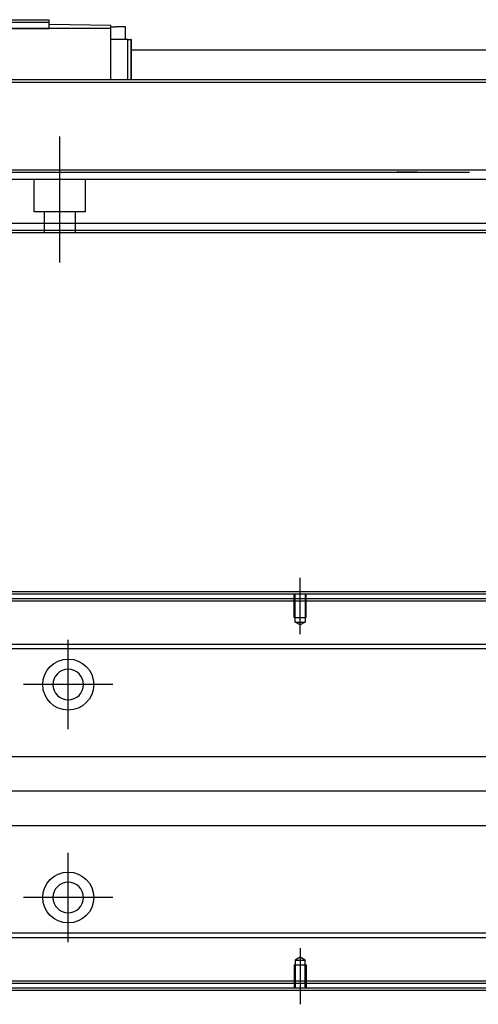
# Model space of a CAD drawing. Header units: millimetres. Extents: x 2891 to 6329, y -1599 to 860.
# Tile 307 of 620: x 3801 to 3900, y -85 to 127. Entities that reach past the tile are written whole.
import ezdxf
from ezdxf.lldxf.tags import DXFTag

# ---------------------------------------------------------------- set-up
doc = ezdxf.new("R2010")
doc.units = ezdxf.units.MM
doc.layers.get('0').update_dxf_attribs({"linetype": 'CONTINUOUS'})
doc.layers.add('2', color=7, linetype='CONTINUOUS', true_color=0xffffff)
tags = doc.linetypes.add('DASHED', pattern=[25.72, 12.86, -12.86]).pattern_tags.tags
tags[6:7] = [DXFTag(74, 4), DXFTag(75, 0), DXFTag(340, '0'), DXFTag(46, 0.0), DXFTag(50, 0.0), DXFTag(44, 0.0), DXFTag(45, 0.0)]
tags[4:5] = [DXFTag(74, 4), DXFTag(75, 0), DXFTag(340, '0'), DXFTag(46, 0.0), DXFTag(50, 0.0), DXFTag(44, 0.0), DXFTag(45, 0.0)]

msp = doc.modelspace()

# ---------------------------------------------------------------- linework, layer by layer
at = {"linetype": 'Continuous'}
for p, q in [((3824.69, 120.52), (3904.03, 120.52)), ((3902.46, 114.02), (3639.29, 114.02)), ((3897.78, 94.57), (3639.29, 94.56)), ((3979.29, 94.57), (3897.78, 94.57)), ((3895, 83.02), (3639.29, 83.02)), ((3979.29, 83.02), (3895, 83.02)), ((3894.51, 81.02), (3639.29, 81.02)), ((3979.29, 81.02), (3894.51, 81.02)), ((3912, 3.04), (3641.12, 3.04)), ((3911.76, 2.04), (3641.12, 2.04)), ((3909.4, -7.78), (3776.52, -7.78)), ((3909.16, -8.78), (3776.52, -8.78)), ((3775.32, -31.96), (4081.12, -31.96)), ((4081.12, -46.96), (3775.32, -46.96)), ((3894.37, -70.14), (3776.52, -70.14)), ((3894.13, -71.14), (3776.52, -71.14)), ((4081.12, -71.14), (3894.13, -71.14)), ((4081.12, -70.14), (3894.37, -70.14)), ((3891.76, -80.96), (3641.12, -80.96)), ((3891.52, -81.96), (3641.12, -81.96)), ((4081.12, -81.96), (3891.52, -81.96)), ((4081.12, -80.96), (3891.76, -80.96))]:
    msp.add_line(p, q, dxfattribs=at)
for p, q in [((3551.29, 113.52), (3993.29, 113.52)), ((4095.12, -39.5), (3553.12, -39.46))]:
    msp.add_line(p, q)
at = {"color": 0, "ltscale": 0.2}
for p, q in [((3809.29, 98.22), (3809.29, 101.82)), ((3809.29, 74.6), (3809.29, 100.35))]:
    msp.add_line(p, q, dxfattribs=at)
at = {"linetype": 'DASHED'}
for p, q in [((3882.04, 94.25), (3895.29, 94.02)), ((3897.28, 92.52), (3639.29, 92.52)), ((3979.29, 92.52), (3897.28, 92.52)), ((3894.63, 81.52), (3639.29, 81.52)), ((3979.29, 81.52), (3894.63, 81.52)), ((4081.12, 1.54), (3641.12, 1.54)), ((3891.88, -80.46), (3641.12, -80.46)), ((4081.12, -80.46), (3891.88, -80.46))]:
    msp.add_line(p, q, dxfattribs=at)
at = {"color": 0, "linetype": 'DASHED'}
for p, q in [((3803.79, 85.52), (3803.79, 92.52)), ((3814.79, 92.52), (3814.79, 85.52)), ((3814.79, 85.52), (3803.79, 85.52)), ((3805.99, 81.02), (3805.99, 85.52)), ((3812.59, 85.52), (3812.59, 81.02))]:
    msp.add_line(p, q, dxfattribs=at)
at = {"ltscale": 0.2}
for p, q in [((3861.12, -5.61), (3861.12, 6.54)), ((3811.12, -26.11), (3811.12, -6.81)), ((3820.77, -16.46), (3801.47, -16.46)), ((3811.12, -72.06), (3811.12, -52.76)), ((3820.77, -62.41), (3801.47, -62.41)), ((3861.12, -73.31), (3861.12, -85.46))]:
    msp.add_line(p, q, dxfattribs=at)
at = {"linetype": 'DASHED', "ltscale": 0.1}
for p, q in [((3859.82, -1.96), (3859.82, 3.04)), ((3860.05, -2.96), (3860.05, 3.04)), ((3862.2, 3.04), (3862.2, -2.96)), ((3862.42, -1.96), (3862.42, 3.04)), ((3859.82, -1.96), (3862.42, -1.96)), ((3861.12, -3.6), (3860.05, -2.96)), ((3860.05, -2.96), (3862.2, -2.96)), ((3862.2, -2.96), (3861.12, -3.6)), ((3861.12, -75.32), (3860.05, -75.96)), ((3860.05, -75.96), (3860.05, -81.96)), ((3860.05, -75.96), (3862.2, -75.96)), ((3862.2, -75.96), (3861.12, -75.32)), ((3862.2, -81.96), (3862.2, -75.96)), ((3859.82, -76.96), (3862.42, -76.96)), ((3859.82, -76.96), (3859.82, -81.96)), ((3862.42, -76.96), (3862.42, -81.96))]:
    msp.add_line(p, q, dxfattribs=at)
at = {"linetype": 'Continuous'}
for centre in [(3811.12, -16.46), (3811.12, -62.41)]:
    msp.add_circle(centre, 5.5, dxfattribs=at)
at = {"linetype": 'Continuous', "extrusion": (0, 0, -1)}
msp.add_circle((-3811.12, -16.46), 3.3, dxfattribs=at)
at = {"linetype": 'Continuous', "extrusion": (-6.12303e-17, 0, -1)}
msp.add_circle((-3811.12, -62.41), 3.3, dxfattribs=at)
at = {"linetype": 'Continuous'}
for points in [[(3897.66, 94.07), (3639.29, 94.07)], [(3912.12, 3.54), (3641.12, 3.54)], [(3891.4, -82.46), (3641.12, -82.46)], [(4081.12, -82.46), (3891.4, -82.46)]]:
    msp.add_open_spline(points, degree=1, dxfattribs=at)
at = {"layer": '2', "color": 0, "linetype": 'Continuous'}
for p, q in [((3791.4, 127.02), (3807.04, 127.02)), ((3793.54, 126.47), (3807.04, 126.47)), ((3807.04, 126.47), (3807.04, 127.02)), ((3807.04, 125.97), (3807.04, 126.47)), ((3807.04, 125.17), (3807.04, 125.97)), ((3820.29, 125.73), (3807.04, 125.97)), ((3820.29, 125.17), (3820.29, 125.73)), ((3820.29, 125.47), (3821.29, 125.47)), ((3823.49, 125.47), (3821.29, 125.47)), ((3823.49, 122.77), (3823.49, 125.47)), ((3745.29, 125.17), (3820.29, 125.17)), ((3820.29, 114.02), (3820.29, 125.17)), ((3823.96, 122.77), (3820.29, 122.77)), ((3823.96, 115.52), (3823.96, 122.77)), ((3823.96, 122.77), (3824.64, 122.77)), ((3824.64, 122.77), (3824.64, 115.52)), ((3824.69, 122.77), (3824.64, 122.77)), ((3824.69, 122.77), (3824.69, 115.52)), ((3823.96, 114.02), (3823.96, 115.52)), ((3824.64, 115.52), (3824.64, 114.02))]:
    msp.add_line(p, q, dxfattribs=at)
at = {"layer": '2', "color": 0, "linetype": 'DASHED'}
for p, q in [((3807.04, 126.47), (3807.04, 126.47)), ((3807.04, 125.02), (3790.54, 125.02)), ((3807.04, 125.17), (3807.04, 125.02))]:
    msp.add_line(p, q, dxfattribs=at)
at = {"layer": '2', "color": 0, "linetype": 'Continuous'}
msp.add_open_spline([(3824.69, 115.52), (3824.69, 114.02)], degree=1, dxfattribs=at)

doc.saveas('drawing.dxf')
